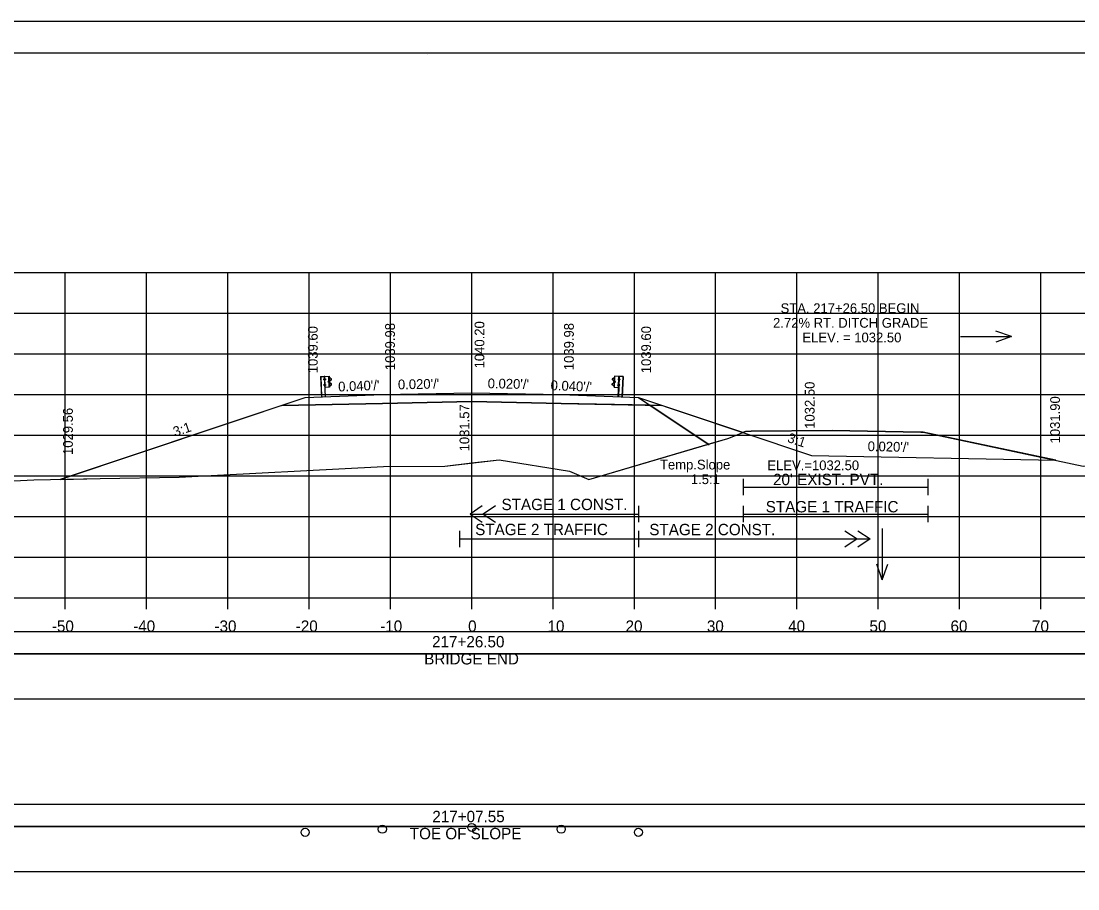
# Model space of a CAD drawing. Extents: x 1370565 to 1374448, y 301010 to 304637.
# Drawn here: x 1373313.4 to 1373443.4, y 302685 to 302791.7 of the extents above; entities that cross this region are included whole.
import ezdxf

# ---------------------------------------------------------------- set-up
doc = ezdxf.new("R2010")
doc.units = 0
for name, color, linetype in [('Default', 7, 'Continuous'), ('R_Alt Surface', 7, 'Continuous'), ('R_Axis', 7, 'Continuous'), ('R_Axis Annot', 7, 'Continuous'), ('R_Border', 7, 'Continuous'), ('R_Contours', 7, 'Continuous'), ('R_Drive', 7, 'Continuous'), ('R_Exist Surface', 7, 'Continuous'), ('R_Fin Surface', 7, 'Continuous'), ('R_Grid', 7, 'Continuous'), ('R_No Plot', 7, 'Continuous'), ('R_Proposed Road', 7, 'Continuous'), ('R_Water', 7, 'Continuous'), ('R_Water Annot', 7, 'Continuous'), ('R_Xsect Elev', 7, 'Continuous'), ('R_Xsect Slope', 7, 'Continuous')]:
    doc.layers.add(name, color=color, linetype=linetype)

# ---------------------------------------------------------------- blocks, each defined once
blk = doc.blocks.new('GUARDRAIL LT_P')
at = {"layer": 'R_Proposed Road'}
for p, q in [((0, 2.52), (0, 0)), ((0.03, 2.52), (0.03, 0)), ((0.39, 1.42), (0.39, 1.51)), ((0.4, 2.11), (0.4, 2.2)), ((0.45, 1.53), (0.4, 1.53)), ((0.45, 1.49), (0.4, 1.49)), ((0.45, 1.43), (0.4, 1.43)), ((0.45, 1.43), (0.4, 1.43)), ((0.45, 1.4), (0.4, 1.4)), ((0.46, 2.21), (0.41, 2.21)), ((0.46, 2.18), (0.41, 2.18)), ((0.46, 2.12), (0.41, 2.12)), ((0.46, 2.12), (0.41, 2.12)), ((0.46, 2.09), (0.41, 2.09)), ((0.45, 1.4), (0.45, 1.53)), ((0.53, 2.52), (0.46, 2.51)), ((0.46, 2.09), (0.46, 2.21)), ((0.49, 0), (0.49, 2.52)), ((0.53, 2.52), (0.52, 2.52)), ((0.58, 2.15), (0.52, 2.15)), ((0.58, 1.46), (0.52, 1.46)), ((0.53, 2.21), (0.58, 2.21)), ((0.53, 2.08), (0.58, 2.08)), ((0.58, 1.53), (0.53, 1.53)), ((0.58, 1.4), (0.53, 1.4)), ((0.58, 2.21), (0.58, 2.08)), ((0.58, 1.4), (0.58, 1.53)), ((1.01, 1.89), (0.96, 1.89)), ((0.96, 1.78), (0.96, 1.88)), ((1.01, 1.86), (0.96, 1.86)), ((1.01, 1.8), (0.96, 1.8)), ((1.01, 1.77), (0.96, 1.77)), ((1.01, 1.8), (0.97, 1.8)), ((1.01, 1.77), (1.01, 1.89)), ((1.02, 1.15), (1.02, 2.51)), ((1.05, 1.31), (1.16, 1.37)), ((1.17, 2.3), (1.06, 2.36)), ((1.16, 2.29), (1.06, 2.34)), ((1.06, 1.77), (1.06, 1.9)), ((1.06, 1.29), (1.17, 1.35)), ((1.09, 1.77), (1.09, 1.9)), ((1.26, 1.6), (1.1, 1.69)), ((1.11, 1.97), (1.28, 2.07)), ((1.12, 1.95), (1.29, 2.05)), ((1.27, 1.62), (1.12, 1.71)), ((1.28, 2.18), (1.16, 2.29)), ((1.16, 1.37), (1.29, 1.48)), ((1.3, 2.2), (1.17, 2.3)), ((1.17, 1.35), (1.3, 1.46)), ((0.52, 1.15), (0.49, 1.15))]:
    blk.add_line(p, q, dxfattribs=at)
blk.add_lwpolyline([(0, 2.52), (0.46, 2.51), (0.45, 0)], dxfattribs=at)
for points in [[(0.39, 1.49), (0.39, 1.43), (0.36, 1.43), (0.36, 1.49)], [(0.4, 2.18), (0.4, 2.12), (0.37, 2.12), (0.37, 2.18)], [(0.44, 1.55), (0.44, 1.38), (0.45, 1.38), (0.45, 1.55)], [(0.45, 2.23), (0.45, 2.07), (0.46, 2.07), (0.46, 2.23)], [(1.05, 2.52), (1.05, 1.15), (0.52, 1.15), (0.53, 2.52)], [(0.58, 2.21), (0.58, 2.08), (0.53, 2.08), (0.53, 2.21)], [(0.58, 1.53), (0.58, 1.4), (0.53, 1.4), (0.53, 1.53)], [(0.95, 1.86), (0.95, 1.8), (0.93, 1.8), (0.93, 1.86)], [(1.01, 1.91), (1.01, 1.75), (1.02, 1.75), (1.02, 1.91)]]:
    blk.add_lwpolyline(points, close=True, dxfattribs=at)
for centre, radius, start, end in [((0.41, 1.51), 0.022, 134.5745, 222.2244), ((0.48, 1.46), 0.0922, 159.7423, 200.2577), ((0.41, 1.41), 0.025, 140.9334, 216.6234), ((0.42, 2.2), 0.022, 134.5745, 222.2244), ((0.49, 2.15), 0.0922, 159.7423, 200.2577), ((0.43, 2.1), 0.025, 140.9334, 216.6234), ((0.98, 1.88), 0.022, 134.5745, 222.2244), ((1.05, 1.83), 0.0922, 159.7423, 200.2577), ((0.98, 1.78), 0.025, 140.9334, 216.6234), ((1.15, 1.89), 0.0865, 118.106, 175.0444), ((1.13, 1.76), 0.0703, 171.7804, 246.8536), ((1.08, 1.83), 0.0453, 282.9554, 86.0697), ((1.15, 1.89), 0.0622, 118.106, 175.0444), ((1.13, 1.76), 0.0462, 171.7804, 246.8536), ((1.22, 1.52), 0.0854, 325.2184, 59.12), ((1.22, 1.52), 0.109, 325.2184, 59.12), ((1.25, 2.13), 0.062, 299.2499, 57.9783), ((1.25, 2.13), 0.0856, 299.2499, 57.9783)]:
    blk.add_arc(centre, radius, start, end, dxfattribs=at)
blk = doc.blocks.new('GUARDRAIL RT_P')
at = {"layer": 'R_Proposed Road'}
for p, q in [((-1.3, 2.2), (-1.17, 2.3)), ((-1.17, 1.35), (-1.3, 1.46)), ((-1.12, 1.95), (-1.29, 2.05)), ((-1.16, 1.37), (-1.29, 1.48)), ((-1.28, 2.18), (-1.16, 2.29)), ((-1.11, 1.97), (-1.28, 2.07)), ((-1.27, 1.62), (-1.12, 1.71)), ((-1.26, 1.6), (-1.1, 1.69)), ((-1.17, 2.3), (-1.06, 2.36)), ((-1.06, 1.29), (-1.17, 1.35)), ((-1.16, 2.29), (-1.06, 2.34)), ((-1.05, 1.31), (-1.16, 1.37)), ((-1.09, 1.77), (-1.09, 1.9)), ((-1.06, 1.77), (-1.06, 1.9)), ((-1.02, 1.15), (-1.02, 2.51)), ((-1.01, 1.77), (-1.01, 1.89)), ((-1.01, 1.89), (-0.96, 1.89)), ((-1.01, 1.86), (-0.96, 1.86)), ((-1.01, 1.8), (-0.97, 1.8)), ((-1.01, 1.8), (-0.96, 1.8)), ((-1.01, 1.77), (-0.96, 1.77)), ((-0.96, 1.78), (-0.96, 1.88)), ((-0.53, 2.21), (-0.58, 2.21)), ((-0.58, 2.21), (-0.58, 2.08)), ((-0.58, 2.15), (-0.52, 2.15)), ((-0.53, 2.08), (-0.58, 2.08)), ((-0.58, 1.4), (-0.58, 1.53)), ((-0.58, 1.53), (-0.53, 1.53)), ((-0.58, 1.46), (-0.52, 1.46)), ((-0.58, 1.4), (-0.53, 1.4)), ((-0.53, 2.52), (-0.52, 2.52)), ((-0.53, 2.52), (-0.46, 2.51)), ((-0.49, 0), (-0.49, 2.52)), ((-0.46, 2.09), (-0.46, 2.21)), ((-0.46, 2.21), (-0.41, 2.21)), ((-0.46, 2.18), (-0.41, 2.18)), ((-0.46, 2.12), (-0.41, 2.12)), ((-0.46, 2.12), (-0.41, 2.12)), ((-0.46, 2.09), (-0.41, 2.09)), ((-0.45, 1.4), (-0.45, 1.53)), ((-0.45, 1.53), (-0.4, 1.53)), ((-0.45, 1.49), (-0.4, 1.49)), ((-0.45, 1.43), (-0.4, 1.43)), ((-0.45, 1.43), (-0.4, 1.43)), ((-0.45, 1.4), (-0.4, 1.4)), ((-0.4, 2.11), (-0.4, 2.2)), ((-0.39, 1.42), (-0.39, 1.51)), ((-0.03, 2.52), (-0.03, 0)), ((0, 2.52), (0, 0)), ((-0.52, 1.15), (-0.49, 1.15))]:
    blk.add_line(p, q, dxfattribs=at)
for points in [[(-1.05, 2.52), (-1.05, 1.15), (-0.52, 1.15), (-0.53, 2.52)], [(-1.01, 1.91), (-1.01, 1.75), (-1.02, 1.75), (-1.02, 1.91)], [(-0.95, 1.86), (-0.95, 1.8), (-0.93, 1.8), (-0.93, 1.86)], [(-0.58, 2.21), (-0.58, 2.08), (-0.53, 2.08), (-0.53, 2.21)], [(-0.58, 1.53), (-0.58, 1.4), (-0.53, 1.4), (-0.53, 1.53)], [(-0.45, 2.23), (-0.45, 2.07), (-0.46, 2.07), (-0.46, 2.23)], [(-0.44, 1.55), (-0.44, 1.38), (-0.45, 1.38), (-0.45, 1.55)], [(-0.4, 2.18), (-0.4, 2.12), (-0.37, 2.12), (-0.37, 2.18)], [(-0.39, 1.49), (-0.39, 1.43), (-0.36, 1.43), (-0.36, 1.49)]]:
    blk.add_lwpolyline(points, close=True, dxfattribs=at)
blk.add_lwpolyline([(0, 2.52), (-0.46, 2.51), (-0.45, 0)], dxfattribs=at)
for centre, radius, start, end in [((-1.25, 2.13), 0.0856, 122.0217, 240.7501), ((-1.22, 1.52), 0.109, 120.88, 214.7816), ((-1.25, 2.13), 0.062, 122.0217, 240.7501), ((-1.22, 1.52), 0.0854, 120.88, 214.7816), ((-1.08, 1.83), 0.0453, 93.9303, 257.0446), ((-1.15, 1.89), 0.0622, 4.9556, 61.894), ((-1.15, 1.89), 0.0865, 4.9556, 61.894), ((-1.13, 1.76), 0.0462, 293.1464, 8.2196), ((-1.13, 1.76), 0.0703, 293.1464, 8.2196), ((-0.98, 1.88), 0.022, 317.7756, 45.4255), ((-1.05, 1.83), 0.0922, 339.7423, 20.2577), ((-0.98, 1.78), 0.025, 323.3766, 39.0666), ((-0.42, 2.2), 0.022, 317.7756, 45.4255), ((-0.49, 2.15), 0.0922, 339.7423, 20.2577), ((-0.43, 2.1), 0.025, 323.3766, 39.0666), ((-0.41, 1.51), 0.022, 317.7756, 45.4255), ((-0.48, 1.46), 0.0922, 339.7423, 20.2577), ((-0.41, 1.41), 0.025, 323.3766, 39.0666)]:
    blk.add_arc(centre, radius, start, end, dxfattribs=at)

msp = doc.modelspace()

# ---------------------------------------------------------------- linework, layer by layer
at = {"layer": 'R_Alt Surface'}
for points in [[(1373345.46, 302744.43), (1373357.81, 302744.67), (1373368.81, 302744.89), (1373379.81, 302744.67), (1373392.17, 302744.43)], [(1373370.11, 302732.07), (1373368.61, 302731.07), (1373370.11, 302730.07)], [(1373368.61, 302731.07), (1373389.31, 302731.07)], [(1373371.71, 302732.07), (1373370.21, 302731.07), (1373371.71, 302730.07)], [(1373367.31, 302729), (1373367.31, 302727)], [(1373389.31, 302729), (1373389.31, 302727)], [(1373389.31, 302729), (1373389.31, 302727)], [(1373414.71, 302729), (1373416.21, 302728), (1373414.71, 302727)], [(1373416.3, 302729), (1373417.8, 302728), (1373416.3, 302727)], [(1373367.31, 302728), (1373389.31, 302728)], [(1373389.31, 302728), (1373417.8, 302728)]]:
    msp.add_lwpolyline(points, dxfattribs=at)
at = {"layer": 'R_Axis'}
for p, q in [((1373218.81, 302720.78), (1373518.81, 302720.78)), ((1373318.81, 302719.38), (1373318.81, 302720.78)), ((1373328.81, 302719.38), (1373328.81, 302720.78)), ((1373338.81, 302719.38), (1373338.81, 302720.78)), ((1373348.81, 302719.38), (1373348.81, 302720.78)), ((1373358.81, 302719.38), (1373358.81, 302720.78)), ((1373368.81, 302719.38), (1373368.81, 302720.78)), ((1373378.81, 302719.38), (1373378.81, 302720.78)), ((1373388.81, 302719.38), (1373388.81, 302720.78)), ((1373398.81, 302719.38), (1373398.81, 302720.78)), ((1373408.81, 302719.38), (1373408.81, 302720.78)), ((1373418.81, 302719.38), (1373418.81, 302720.78)), ((1373428.81, 302719.38), (1373428.81, 302720.78)), ((1373438.81, 302719.38), (1373438.81, 302720.78))]:
    msp.add_line(p, q, dxfattribs=at)
for points in [[(1373402.19, 302735.38), (1373402.19, 302733.38)], [(1373424.93, 302735.38), (1373424.93, 302733.38)], [(1373402.19, 302734.38), (1373424.93, 302734.38)], [(1373389.31, 302732.07), (1373389.31, 302730.07)], [(1373402.19, 302732.07), (1373402.19, 302730.07)], [(1373402.19, 302731.07), (1373424.93, 302731.07)], [(1373424.93, 302732.07), (1373424.93, 302730.07)]]:
    msp.add_lwpolyline(points, dxfattribs=at)
at = {"layer": 'R_Border'}
for p, q in [((1373210.81, 302787.79), (1373526.99, 302787.79)), ((1373363.33, 302787.53), (1373363.33, 302787.53)), ((1373363.33, 302787.53), (1373363.33, 302787.53))]:
    msp.add_line(p, q, dxfattribs=at)
at = {"layer": 'R_Contours'}
for p, q in [((1373345.46, 302744.43), (1373318.19, 302735.33)), ((1373397.91, 302739.65), (1373390.7, 302744.46)), ((1373392.17, 302744.43), (1373390.7, 302744.46)), ((1373390.7, 302744.46), (1373397.91, 302739.65)), ((1373402.17, 302741.09), (1373392.17, 302744.43)), ((1373402.17, 302741.09), (1373410.61, 302738.28)), ((1373410.61, 302738.28), (1373440.64, 302737.68))]:
    msp.add_line(p, q, dxfattribs=at)
for points in [[(1373390.7, 302744.46), (1373379.81, 302744.67), (1373368.81, 302744.89), (1373357.81, 302744.67), (1373345.46, 302744.43)], [(1373397.91, 302739.65), (1373400.32, 302740.36), (1373402.17, 302741.09)], [(1373440.64, 302737.68), (1373425.1, 302740.97), (1373424.35, 302741.15), (1373424.04, 302741.15), (1373413.13, 302741.36), (1373403.17, 302741.24), (1373402.5, 302741.23), (1373402.17, 302741.09)], [(1373318.19, 302735.33), (1373323.12, 302735.43), (1373332.8, 302735.62), (1373357.97, 302736.9), (1373365.5, 302736.96), (1373368.81, 302737.35), (1373372.2, 302737.74), (1373380.84, 302736.35), (1373383.22, 302735.3), (1373397.91, 302739.65)]]:
    msp.add_lwpolyline(points, dxfattribs=at)
at = {"layer": 'R_Drive'}
for points in [[(1373219.61, 302713.87), (1373518.02, 302713.87), (1373518.02, 302716.58), (1373219.61, 302716.58)], [(1373219.61, 302708.35), (1373518.02, 302708.35), (1373518.02, 302713.87), (1373219.61, 302713.87)], [(1373219.02, 302692.63), (1373517.44, 302692.63), (1373517.44, 302695.34), (1373219.02, 302695.34)], [(1373219.02, 302687.11), (1373517.44, 302687.11), (1373517.44, 302692.63), (1373219.02, 302692.63)]]:
    msp.add_lwpolyline(points, close=True, dxfattribs=at)
at = {"layer": 'R_Exist Surface'}
msp.add_lwpolyline([(1373304.19, 302734.74), (1373314.95, 302735.27), (1373323.12, 302735.43), (1373332.8, 302735.62), (1373357.97, 302736.9), (1373365.5, 302736.96), (1373372.2, 302737.74), (1373380.84, 302736.35), (1373383.22, 302735.3), (1373400.32, 302740.36), (1373402.5, 302741.23), (1373403.17, 302741.24), (1373413.13, 302741.36), (1373424.04, 302741.15), (1373424.35, 302741.15), (1373425.1, 302740.97), (1373444.03, 302736.96), (1373445.03, 302737.1), (1373461.02, 302739.32), (1373509.67, 302739.67), (1373509.87, 302739.68), (1373510.01, 302739.68), (1373510.03, 302739.68), (1373518.81, 302739.66)], dxfattribs=at)
at = {"layer": 'R_Fin Surface'}
for p, q in [((1373389.31, 302745.38), (1373398, 302739.59)), ((1373410.61, 302738.28), (1373440.64, 302737.68))]:
    msp.add_line(p, q, dxfattribs=at)
msp.add_lwpolyline([(1373318.19, 302735.33), (1373348.31, 302745.38), (1373357.81, 302745.76), (1373368.81, 302745.98), (1373379.81, 302745.76), (1373389.31, 302745.38), (1373402.17, 302741.09), (1373410.61, 302738.28), (1373440.64, 302737.68)], dxfattribs=at)
at = {"layer": 'R_Grid'}
for p, q in [((1373218.81, 302760.78), (1373518.81, 302760.78)), ((1373318.81, 302720.78), (1373318.81, 302760.78)), ((1373328.81, 302720.78), (1373328.81, 302760.78)), ((1373338.81, 302720.78), (1373338.81, 302760.78)), ((1373348.81, 302720.78), (1373348.81, 302760.78)), ((1373358.81, 302720.78), (1373358.81, 302760.78)), ((1373368.81, 302720.78), (1373368.81, 302760.78)), ((1373378.81, 302720.78), (1373378.81, 302760.78)), ((1373388.81, 302720.78), (1373388.81, 302760.78)), ((1373398.81, 302720.78), (1373398.81, 302760.78)), ((1373408.81, 302720.78), (1373408.81, 302760.78)), ((1373418.81, 302720.78), (1373418.81, 302760.78)), ((1373428.81, 302720.78), (1373428.81, 302760.78)), ((1373438.81, 302720.78), (1373438.81, 302760.78)), ((1373218.81, 302755.78), (1373518.81, 302755.78)), ((1373218.81, 302750.78), (1373518.81, 302750.78)), ((1373218.81, 302745.78), (1373518.81, 302745.78)), ((1373218.81, 302740.78), (1373518.81, 302740.78)), ((1373218.81, 302735.78), (1373518.81, 302735.78)), ((1373218.81, 302730.78), (1373518.81, 302730.78)), ((1373218.81, 302725.78), (1373518.81, 302725.78)), ((1373218.81, 302720.78), (1373518.81, 302720.78))]:
    msp.add_line(p, q, dxfattribs=at)
at = {"layer": 'R_No Plot'}
msp.add_line((1373198.41, 302791.68), (1373531.75, 302791.68), dxfattribs=at)
for points in [[(1373198.41, 302791.68), (1373531.75, 302791.68), (1373531.75, 302578.34), (1373198.41, 302578.34)], [(1373444.73, 302787.79), (1373464.35, 302787.79), (1373464.35, 302777.91), (1373480.47, 302777.91), (1373503.67, 302777.91), (1373503.67, 302753.57), (1373526.99, 302753.57), (1373526.99, 302582.33), (1373210.81, 302582.33), (1373210.81, 302787.79)]]:
    msp.add_lwpolyline(points, close=True, dxfattribs=at)
for centre in [(1373348.31, 302691.93), (1373348.31, 302691.93), (1373357.81, 302692.31), (1373368.81, 302692.53), (1373379.81, 302692.31), (1373389.31, 302691.93), (1373389.31, 302691.93)]:
    msp.add_circle(centre, 0.5, dxfattribs=at)
at = {"layer": 'R_Water Annot'}
for p, q in [((1373435.2, 302752.89), (1373433.28, 302753.57)), ((1373428.92, 302752.89), (1373435.2, 302752.89)), ((1373435.2, 302752.89), (1373433.28, 302752.2)), ((1373419.3, 302729.27), (1373419.3, 302722.98)), ((1373419.3, 302722.98), (1373418.62, 302724.91)), ((1373419.3, 302722.98), (1373419.99, 302724.91))]:
    msp.add_line(p, q, dxfattribs=at)
at = {"layer": 'R_Xsect Elev'}
msp.add_line((1373368.81, 302737.35), (1373368.81, 302744.55), dxfattribs=at)

# ---------------------------------------------------------------- block references
at = {"layer": 'Default'}
for name, p, rotation in [('GUARDRAIL LT_P', (1373350.31, 302745.46), 2.3221839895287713), ('GUARDRAIL RT_P', (1373387.32, 302745.46), -2.3221839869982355)]:
    msp.add_blockref(name, p, dxfattribs=dict(at, rotation=rotation))

# ---------------------------------------------------------------- texts
at = {"layer": 'R_Axis Annot'}
for s, p in [("20' EXIST. PVT.", (1373405.87, 302734.62)), ('-50', (1373317.16, 302716.58)), ('-40', (1373327.16, 302716.58)), ('-30', (1373337.16, 302716.58)), ('-20', (1373347.16, 302716.58)), ('-10', (1373357.55, 302716.58)), ('0', (1373368.36, 302716.58)), ('10', (1373378.13, 302716.58)), ('20', (1373387.73, 302716.58)), ('30', (1373397.73, 302716.58)), ('40', (1373407.73, 302716.58)), ('50', (1373417.73, 302716.58)), ('60', (1373427.7, 302716.58)), ('70', (1373437.73, 302716.58)), ('217+26.50', (1373363.93, 302714.67)), ('BRIDGE END', (1373362.96, 302712.57)), ('217+07.55', (1373363.96, 302693.17)), ('TOE OF SLOPE', (1373361.19, 302691.07))]:
    msp.add_text(s, height=1.4, dxfattribs=at).set_placement(p)
at = {"layer": 'R_Water'}
for s, p in [('STAGE 1 CONST.', (1373372.47, 302731.55)), ('STAGE 1 TRAFFIC', (1373404.97, 302731.27)), ('STAGE 2 TRAFFIC', (1373369.23, 302728.47)), ('STAGE 2 CONST.', (1373390.65, 302728.46))]:
    msp.add_text(s, height=1.4, dxfattribs=at).set_placement(p)
at = {"layer": 'R_Xsect Elev'}
for s, p in [('STA. 217+26.50 BEGIN ', (1373406.8, 302755.78)), ('2.72% RT. DITCH GRADE', (1373405.87, 302753.98)), ('ELEV. = 1032.50', (1373409.48, 302752.18)), ('ELEV.=1032.50', (1373405.17, 302736.46))]:
    msp.add_text(s, height=1.2, dxfattribs=at).set_placement(p)
for s, p in [('1039.98', (1373359.36, 302748.76)), ('1040.20', (1373370.36, 302748.98)), ('1039.98', (1373381.36, 302748.76)), ('1039.60', (1373349.86, 302748.38)), ('1039.60', (1373390.86, 302748.38)), ('1032.50', (1373410.98, 302741.55)), ('1031.90', (1373441.16, 302739.75)), ('1029.56', (1373319.74, 302738.33)), ('1031.57', (1373368.51, 302738.77))]:
    msp.add_text(s, height=1.2, rotation=90, dxfattribs=at).set_placement(p)
at = {"layer": 'R_Xsect Slope'}
for s, rotation, p in [("0.040'/'", 2.2906, (1373352.4, 302746.13)), ("0.020'/'", 1.1458, (1373359.74, 302746.4)), ("0.020'/'", 358.8542, (1373370.76, 302746.54)), ("0.040'/'", 357.7094, (1373378.49, 302746.31)), ('3:1', 18.4349, (1373332.3, 302740.57)), ('3:1', 341.5651, (1373407.55, 302739.95)), ("0.020'/'", 358.8542, (1373417.5, 302738.81)), ('Temp.Slope', 359.9653, (1373391.96, 302736.55)), ('1.5:1', 359.9653, (1373395.76, 302734.75))]:
    msp.add_text(s, height=1.2, rotation=rotation, dxfattribs=at).set_placement(p)

doc.saveas('drawing.dxf')
